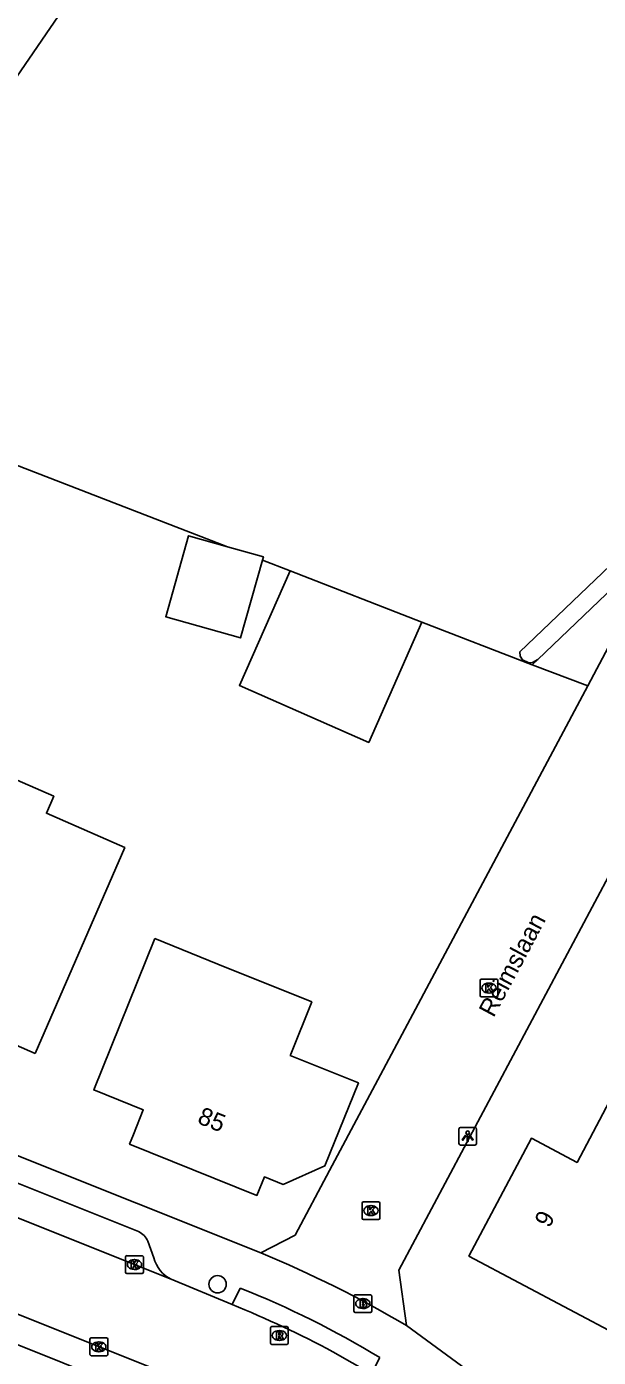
# Model space of a CAD drawing. Extents: x 157767 to 159171, y 387842 to 389425.
# Drawn here: x 158418.2 to 158450.4, y 388896.1 to 388971.1 of the extents above; entities that cross this region are included whole.
import ezdxf

# ---------------------------------------------------------------- set-up
doc = ezdxf.new("R2010")
doc.units = 0
for name, color, linetype in [('IMGEO_Berm_groen', 7, 'Continuous'), ('IMGEO_Boom', 7, 'Continuous'), ('IMGEO_Brandkraan', 7, 'Continuous'), ('IMGEO_Kolk', 7, 'Continuous'), ('IMGEO_Lichtpunt', 7, 'Continuous'), ('IMGEO_Loofbos', 7, 'Continuous'), ('IMGEO_Muur', 7, 'Continuous'), ('IMGEO_Openbare_ruimte_label', 7, 'Continuous'), ('IMGEO_Pand', 7, 'Continuous'), ('IMGEO_Pand_nummerreeks', 7, 'Continuous'), ('IMGEO_Rijbaan_lokaal_open', 7, 'Continuous'), ('IMGEO_Rioolput', 7, 'Continuous'), ('IMGEO_Voetpad_open', 7, 'Continuous'), ('IMGEO_Waterloop', 7, 'Continuous')]:
    doc.layers.add(name, color=color, linetype=linetype)

msp = doc.modelspace()

# ---------------------------------------------------------------- linework, layer by layer
at = {"layer": 'IMGEO_Berm_groen'}
for points in [[(158446.71, 388935.087), (158447.025, 388935.388)], [(158449.844, 388933.904), (158446.71, 388935.087)]]:
    msp.add_lwpolyline(points, dxfattribs=at)
at = {"layer": 'IMGEO_Boom'}
msp.add_circle((158428.972, 388900.176), 0.489, dxfattribs=at)
at = {"layer": 'IMGEO_Brandkraan'}
for p, q in [((158436.661, 388898.664), (158436.661, 388899.516)), ((158436.736, 388899.59), (158437.588, 388899.59)), ((158437.149, 388899.37), (158437.174, 388899.37)), ((158437.662, 388899.516), (158437.662, 388898.664)), ((158437.588, 388898.59), (158436.736, 388898.59)), ((158437.172, 388898.81), (158437.147, 388898.81))]:
    msp.add_line(p, q, dxfattribs=at)
for points in [[(158436.661, 388898.664), (158436.661, 388899.516)], [(158436.736, 388899.59), (158437.588, 388899.59)], [(158437.009, 388899.29), (158437.009, 388898.89), (158437.222, 388898.89)], [(158437.24, 388899.29), (158437.009, 388899.29)], [(158437.188, 388899.209), (158437.134, 388899.209), (158437.134, 388899.133)], [(158437.134, 388899.133), (158437.187, 388899.133)], [(158437.196, 388899.057), (158437.134, 388899.057), (158437.134, 388898.976)], [(158437.662, 388899.516), (158437.662, 388898.664)], [(158437.588, 388898.59), (158436.736, 388898.59)], [(158437.134, 388898.976), (158437.196, 388898.976)]]:
    msp.add_lwpolyline(points, dxfattribs=at)
for centre, radius, start, end in [((158436.738, 388899.514), 0.0765, 91.55205, 178.44795), ((158436.738, 388899.514), 0.0765, 91.55205, 178.44795), ((158437.189, 388899.171), 0.0379, 267.82845, 90.93552), ((158437.197, 388899.016), 0.0404, 269.87594, 90.50774), ((158437.244, 388899.145), 0.145, 59.4692, 91.53667), ((158437.269, 388899.192), 0.0922, 285.51372, 58.15012), ((158437.274, 388899), 0.105, 301.31148, 78.98903), ((158437.586, 388899.514), 0.0765, 1.55205, 88.44795), ((158437.586, 388899.514), 0.0765, 1.55205, 88.44795), ((158436.738, 388898.666), 0.0765, 181.55205, 268.44795), ((158436.738, 388898.666), 0.0765, 181.55205, 268.44795), ((158437.228, 388899.141), 0.251, 268.66757, 293.53466), ((158437.586, 388898.666), 0.0765, 271.55205, 358.44795), ((158437.586, 388898.666), 0.0765, 271.55205, 358.44795)]:
    msp.add_arc(centre, radius, start, end, dxfattribs=at)
for centre, major_axis, ratio, start_param, end_param in [((158437.148, 388899.09), (-0.387, 0.002), 0.722429, 4.712389, 7.853982), ((158437.173, 388899.09), (-0.39, 0.002), 0.717154, 1.570796, 4.712389)]:
    msp.add_ellipse(centre, major_axis=major_axis, ratio=ratio, start_param=start_param, end_param=end_param, dxfattribs=at)
at = {"layer": 'IMGEO_Kolk'}
for p, q in [((158443.771, 388916.444), (158443.771, 388917.296)), ((158443.846, 388917.37), (158444.698, 388917.37)), ((158444.259, 388917.15), (158444.284, 388917.15)), ((158444.772, 388917.296), (158444.772, 388916.444)), ((158444.698, 388916.37), (158443.846, 388916.37)), ((158444.282, 388916.59), (158444.257, 388916.59)), ((158437.115, 388903.904), (158437.115, 388904.756)), ((158437.19, 388904.83), (158438.042, 388904.83)), ((158437.603, 388904.61), (158437.628, 388904.61)), ((158438.116, 388904.756), (158438.116, 388903.904)), ((158438.042, 388903.83), (158437.19, 388903.83)), ((158437.626, 388904.05), (158437.601, 388904.05)), ((158423.787, 388900.862), (158423.787, 388901.714)), ((158423.862, 388901.788), (158424.714, 388901.788)), ((158424.275, 388901.568), (158424.3, 388901.568)), ((158424.788, 388901.714), (158424.788, 388900.862)), ((158424.714, 388900.788), (158423.862, 388900.788)), ((158424.298, 388901.008), (158424.273, 388901.008)), ((158421.78, 388896.226), (158421.78, 388897.078)), ((158421.855, 388897.152), (158422.707, 388897.152)), ((158422.268, 388896.932), (158422.293, 388896.932)), ((158422.781, 388897.078), (158422.781, 388896.226)), ((158422.707, 388896.152), (158421.855, 388896.152)), ((158422.291, 388896.372), (158422.266, 388896.372))]:
    msp.add_line(p, q, dxfattribs=at)
for points in [[(158443.771, 388916.444), (158443.771, 388917.296)], [(158443.846, 388917.37), (158444.698, 388917.37)], [(158444.092, 388917.07), (158444.215, 388917.07), (158444.215, 388916.919), (158444.345, 388917.07), (158444.509, 388917.07), (158444.363, 388916.919), (158444.516, 388916.67), (158444.364, 388916.67), (158444.279, 388916.834), (158444.215, 388916.767), (158444.215, 388916.67), (158444.092, 388916.67), (158444.092, 388917.07)], [(158444.772, 388917.296), (158444.772, 388916.444)], [(158444.698, 388916.37), (158443.846, 388916.37)], [(158437.115, 388903.904), (158437.115, 388904.756)], [(158437.19, 388904.83), (158438.042, 388904.83)], [(158437.436, 388904.53), (158437.559, 388904.53), (158437.559, 388904.379), (158437.689, 388904.53), (158437.853, 388904.53), (158437.707, 388904.379), (158437.86, 388904.13), (158437.708, 388904.13), (158437.623, 388904.294), (158437.559, 388904.227), (158437.559, 388904.13), (158437.436, 388904.13), (158437.436, 388904.53)], [(158438.116, 388904.756), (158438.116, 388903.904)], [(158438.042, 388903.83), (158437.19, 388903.83)], [(158423.787, 388900.862), (158423.787, 388901.714)], [(158423.862, 388901.788), (158424.714, 388901.788)], [(158424.108, 388901.488), (158424.231, 388901.488), (158424.231, 388901.337), (158424.361, 388901.488), (158424.525, 388901.488), (158424.379, 388901.337), (158424.532, 388901.088), (158424.38, 388901.088), (158424.295, 388901.252), (158424.231, 388901.185), (158424.231, 388901.088), (158424.108, 388901.088), (158424.108, 388901.488)], [(158424.788, 388901.714), (158424.788, 388900.862)], [(158424.714, 388900.788), (158423.862, 388900.788)], [(158421.78, 388896.226), (158421.78, 388897.078)], [(158421.855, 388897.152), (158422.707, 388897.152)], [(158422.101, 388896.852), (158422.224, 388896.852), (158422.224, 388896.701), (158422.354, 388896.852), (158422.518, 388896.852), (158422.372, 388896.701), (158422.525, 388896.452), (158422.373, 388896.452), (158422.288, 388896.616), (158422.224, 388896.549), (158422.224, 388896.452), (158422.101, 388896.452), (158422.101, 388896.852)], [(158422.781, 388897.078), (158422.781, 388896.226)], [(158422.707, 388896.152), (158421.855, 388896.152)]]:
    msp.add_lwpolyline(points, dxfattribs=at)
for centre, start, end in [((158443.848, 388917.294), 91.55205, 178.44795), ((158443.848, 388917.294), 91.55205, 178.44795), ((158444.696, 388917.294), 1.55205, 88.44795), ((158444.696, 388917.294), 1.55205, 88.44795), ((158443.848, 388916.446), 181.55205, 268.44795), ((158443.848, 388916.446), 181.55205, 268.44795), ((158444.696, 388916.446), 271.55205, 358.44795), ((158444.696, 388916.446), 271.55205, 358.44795), ((158437.192, 388904.754), 91.55205, 178.44795), ((158437.192, 388904.754), 91.55205, 178.44795), ((158438.04, 388904.754), 1.55205, 88.44795), ((158438.04, 388904.754), 1.55205, 88.44795), ((158437.192, 388903.906), 181.55205, 268.44795), ((158437.192, 388903.906), 181.55205, 268.44795), ((158438.04, 388903.906), 271.55205, 358.44795), ((158438.04, 388903.906), 271.55205, 358.44795), ((158423.864, 388901.712), 91.55205, 178.44795), ((158423.864, 388901.712), 91.55205, 178.44795), ((158424.712, 388901.712), 1.55205, 88.44795), ((158424.712, 388901.712), 1.55205, 88.44795), ((158423.864, 388900.864), 181.55205, 268.44795), ((158423.864, 388900.864), 181.55205, 268.44795), ((158424.712, 388900.864), 271.55205, 358.44795), ((158424.712, 388900.864), 271.55205, 358.44795), ((158421.857, 388897.076), 91.55205, 178.44795), ((158421.857, 388897.076), 91.55205, 178.44795), ((158422.705, 388897.076), 1.55205, 88.44795), ((158422.705, 388897.076), 1.55205, 88.44795), ((158421.857, 388896.228), 181.55205, 268.44795), ((158421.857, 388896.228), 181.55205, 268.44795), ((158422.705, 388896.228), 271.55205, 358.44795), ((158422.705, 388896.228), 271.55205, 358.44795)]:
    msp.add_arc(centre, 0.0765, start, end, dxfattribs=at)
for centre, major_axis, ratio, start_param, end_param in [((158444.258, 388916.87), (-0.387, 0.002), 0.722429, 4.712389, 7.853982), ((158444.283, 388916.87), (-0.39, 0.002), 0.717154, 1.570796, 4.712389), ((158437.602, 388904.33), (-0.387, 0.002), 0.722429, 4.712389, 7.853982), ((158437.627, 388904.33), (-0.39, 0.002), 0.717154, 1.570796, 4.712389), ((158424.274, 388901.288), (-0.387, 0.002), 0.722429, 4.712389, 7.853982), ((158424.299, 388901.288), (-0.39, 0.002), 0.717154, 1.570796, 4.712389), ((158422.267, 388896.652), (-0.387, 0.002), 0.722429, 4.712389, 7.853982), ((158422.292, 388896.652), (-0.39, 0.002), 0.717154, 1.570796, 4.712389)]:
    msp.add_ellipse(centre, major_axis=major_axis, ratio=ratio, start_param=start_param, end_param=end_param, dxfattribs=at)
at = {"layer": 'IMGEO_Lichtpunt'}
for p, q in [((158442.574, 388908.921), (158442.574, 388908.114)), ((158442.574, 388908.921), (158442.574, 388908.114)), ((158443.476, 388909.016), (158442.668, 388909.016)), ((158443.476, 388909.016), (158442.668, 388909.016)), ((158443.57, 388908.114), (158443.57, 388908.921)), ((158443.57, 388908.114), (158443.57, 388908.921)), ((158442.668, 388908.02), (158443.476, 388908.02)), ((158442.668, 388908.02), (158443.476, 388908.02))]:
    msp.add_line(p, q, dxfattribs=at)
for points in [[(158442.948, 388908.585), (158442.987, 388908.557), (158442.799, 388908.295), (158442.761, 388908.322), (158442.948, 388908.585)], [(158443.05, 388908.537), (158443.097, 388908.537), (158443.097, 388908.215), (158443.05, 388908.215), (158443.05, 388908.537)], [(158443.16, 388908.557), (158443.198, 388908.584), (158443.385, 388908.322), (158443.346, 388908.294), (158443.16, 388908.557)]]:
    msp.add_lwpolyline(points, dxfattribs=at)
msp.add_circle((158443.073, 388908.719), 0.0994, dxfattribs=at)
for centre, start, end in [((158442.668, 388908.921), 90, 180), ((158442.668, 388908.921), 90, 180), ((158443.476, 388908.921), 0, 90), ((158443.476, 388908.921), 0, 90), ((158442.668, 388908.114), 180, 270), ((158442.668, 388908.114), 180, 270), ((158443.476, 388908.114), 270, 0), ((158443.476, 388908.114), 270, 360)]:
    msp.add_arc(centre, 0.0946, start, end, dxfattribs=at)
at = {"layer": 'IMGEO_Loofbos'}
for points in [[(158429.539, 388941.74), (158405.787, 388950.924), (158420.246, 388972.013), (158420.509, 388972.333)], [(158433.058, 388940.38), (158431.504, 388940.981)], [(158446.71, 388935.087), (158440.481, 388937.49)]]:
    msp.add_lwpolyline(points, dxfattribs=at)
at = {"layer": 'IMGEO_Muur'}
msp.add_lwpolyline([(158435.29, 388906.586), (158449.844, 388933.904)], dxfattribs=at)
at = {"layer": 'IMGEO_Pand'}
for points in [[(158431.504, 388940.981), (158430.266, 388936.601), (158426.049, 388937.793), (158427.341, 388942.362), (158429.539, 388941.74)], [(158429.539, 388941.74), (158431.557, 388941.17), (158431.504, 388940.981)], [(158440.481, 388937.49), (158437.493, 388930.711), (158430.203, 388933.921), (158433.058, 388940.38)], [(158433.058, 388940.38), (158440.481, 388937.49)], [(158418.682, 388913.189), (158415.767, 388914.461), (158415.087, 388912.903), (158414.996, 388912.695), (158413.915, 388913.167), (158411.836, 388914.074), (158406.971, 388916.197), (158408.971, 388920.78), (158409.769, 388922.608), (158411.179, 388921.992), (158414.633, 388929.907), (158415.158, 388929.678), (158419.74, 388927.679), (158419.322, 388926.72), (158423.745, 388924.79), (158418.682, 388913.189)], [(158425.429, 388919.656), (158428.993, 388918.219), (158434.281, 388916.087), (158433.095, 388913.145), (158433.066, 388913.074), (158436.908, 388911.526), (158435.024, 388906.85), (158432.663, 388905.807), (158431.615, 388906.23), (158431.192, 388905.182), (158424.011, 388908.077), (158424.228, 388908.615), (158424.786, 388909.999), (158421.991, 388911.126), (158425.429, 388919.656)], [(158451.651, 388897.258), (158443.144, 388901.767), (158446.665, 388908.41), (158449.24, 388907.045), (158451.592, 388911.483), (158452.493, 388911.005), (158456.01, 388909.141), (158456.893, 388908.673), (158457.351, 388908.43), (158455.011, 388904.014), (158455.183, 388903.922), (158453.993, 388901.676), (158451.651, 388897.258)]]:
    msp.add_lwpolyline(points, dxfattribs=at)
at = {"layer": 'IMGEO_Rijbaan_lokaal_open'}
for points in [[(158473.752, 388959.109), (158459.888, 388944.748), (158452.18, 388938.289), (158449.844, 388933.904)], [(158449.844, 388933.904), (158435.29, 388906.586), (158433.351, 388902.947), (158431.408, 388901.943)], [(158439.627, 388897.848), (158439.194, 388900.963), (158455.767, 388932.082)], [(158397.107, 388912.146), (158426.361, 388900.457)], [(158426.361, 388900.457), (158429.791, 388899.032)], [(158425.554, 388895.346), (158417.431, 388898.603)], [(158435.478, 388896.376), (158437.648, 388895.121)]]:
    msp.add_lwpolyline(points, dxfattribs=at)
for centre, radius, start, end in [((158406.798, 388842.253), 64.564, 59.43798, 67.59376), ((158406.41, 388841.553), 62.052, 62.06702, 67.86501)]:
    msp.add_arc(centre, radius, start, end, dxfattribs=at)
at = {"layer": 'IMGEO_Rioolput'}
for p, q in [((158431.957, 388896.864), (158431.957, 388897.716)), ((158432.032, 388897.79), (158432.884, 388897.79)), ((158432.445, 388897.57), (158432.47, 388897.57)), ((158432.958, 388897.716), (158432.958, 388896.864)), ((158432.884, 388896.79), (158432.032, 388896.79)), ((158432.468, 388897.01), (158432.443, 388897.01))]:
    msp.add_line(p, q, dxfattribs=at)
for points in [[(158431.957, 388896.864), (158431.957, 388897.716)], [(158432.032, 388897.79), (158432.884, 388897.79)], [(158432.546, 388897.488), (158432.294, 388897.49), (158432.294, 388897.09)], [(158432.958, 388897.716), (158432.958, 388896.864)], [(158432.884, 388896.79), (158432.032, 388896.79)], [(158432.294, 388897.09), (158432.418, 388897.09), (158432.418, 388897.252), (158432.429, 388897.252)], [(158432.472, 388897.409), (158432.418, 388897.409), (158432.418, 388897.328)], [(158432.418, 388897.328), (158432.47, 388897.328)], [(158432.476, 388897.223), (158432.547, 388897.09), (158432.687, 388897.09), (158432.622, 388897.216)]]:
    msp.add_lwpolyline(points, dxfattribs=at)
for centre, radius, start, end in [((158432.034, 388897.714), 0.0765, 91.55205, 178.44795), ((158432.034, 388897.714), 0.0765, 91.55205, 178.44795), ((158432.545, 388897.378), 0.109, 350.36119, 89.41601), ((158432.882, 388897.714), 0.0765, 1.55205, 88.44795), ((158432.882, 388897.714), 0.0765, 1.55205, 88.44795), ((158432.034, 388896.866), 0.0765, 181.55205, 268.44795), ((158432.034, 388896.866), 0.0765, 181.55205, 268.44795), ((158432.428, 388897.199), 0.0533, 26.02933, 88.69889), ((158432.454, 388897.517), 0.19, 274.7715, 282.96867), ((158432.478, 388897.313), 0.0964, 77.00612, 93.18647), ((158432.492, 388897.37), 0.0378, 276.66336, 79.67722), ((158432.543, 388897.378), 0.112, 277.58423, 350.98172), ((158432.527, 388897.163), 0.108, 29.51342, 73.79051), ((158432.882, 388896.866), 0.0765, 271.55205, 358.44795), ((158432.882, 388896.866), 0.0765, 271.55205, 358.44795)]:
    msp.add_arc(centre, radius, start, end, dxfattribs=at)
for centre, major_axis, ratio, start_param, end_param in [((158432.444, 388897.29), (-0.387, 0.002), 0.722429, 4.712389, 7.853982), ((158432.469, 388897.29), (-0.39, 0.002), 0.717154, 1.570796, 4.712389)]:
    msp.add_ellipse(centre, major_axis=major_axis, ratio=ratio, start_param=start_param, end_param=end_param, dxfattribs=at)
at = {"layer": 'IMGEO_Voetpad_open'}
for points in [[(158363.726, 388928.958), (158373.729, 388924.966), (158389.527, 388918.66), (158431.408, 388901.943)], [(158469.478, 388863.669), (158460.644, 388870.19), (158437.126, 388887.55), (158432.881, 388890.304), (158425.397, 388893.675), (158360.644, 388919.668)], [(158415.761, 388906.636), (158424.519, 388903.143)], [(158425.044, 388902.6), (158425.376, 388901.666)], [(158429.791, 388899.032), (158430.255, 388899.966)], [(158479.542, 388868.468), (158479.202, 388868.746), (158466.401, 388878.159), (158455.442, 388886.218), (158443.563, 388894.953), (158439.627, 388897.848)], [(158438.111, 388896.056), (158437.648, 388895.121)]]:
    msp.add_lwpolyline(points, dxfattribs=at)
for centre, radius, start, end in [((158424.082, 388902.195), 1.044, 22.8234, 65.24547), ((158427.26, 388902.195), 1.957, 195.69096, 242.65003), ((158409.441, 388848.298), 55.703, 59.02228, 68.05786)]:
    msp.add_arc(centre, radius, start, end, dxfattribs=at)
at = {"layer": 'IMGEO_Waterloop'}
for points in [[(158447.025, 388935.388), (158446.722, 388935.212), (158446.526, 388935.189), (158446.156, 388935.367), (158446.036, 388935.581), (158446.019, 388935.81), (158460.47, 388949.621), (158470.265, 388962.061), (158470.619, 388962.204), (158470.96, 388962.079), (158471.119, 388961.671), (158470.979, 388961.356)], [(158447.025, 388935.388), (158461.212, 388948.947), (158470.979, 388961.356)]]:
    msp.add_lwpolyline(points, dxfattribs=at)

# ---------------------------------------------------------------- texts
at = {"layer": 'IMGEO_Openbare_ruimte_label'}
msp.add_text('Reimslaan', height=1, rotation=61.89718, dxfattribs=at).set_placement((158444.53, 388915.167))
at = {"layer": 'IMGEO_Pand_nummerreeks'}
for s, rotation, p in [('85', 338.04331, (158427.778, 388909.276)), ('9', 62.075, (158447.674, 388903.309))]:
    msp.add_text(s, height=1, rotation=rotation, dxfattribs=at).set_placement(p)

doc.saveas('drawing.dxf')
